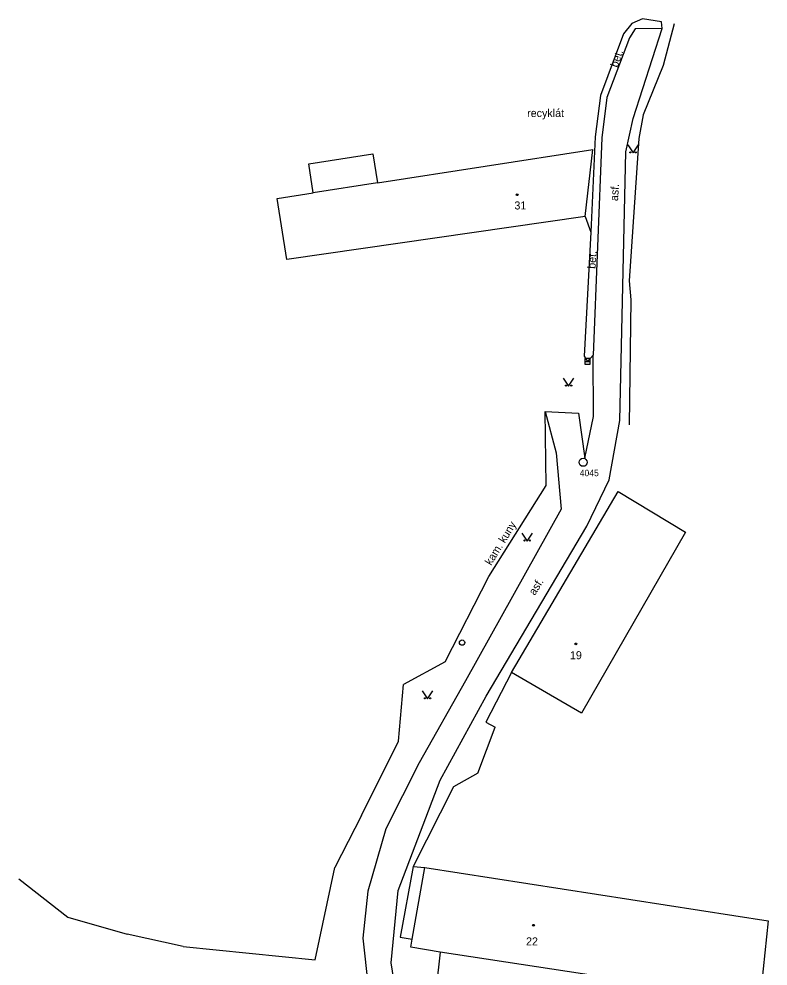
# Model space of a CAD drawing. Extents: x -794191 to -788944, y -1117087 to -1105044.
# Drawn here: x -789173.5 to -789103.3, y -1105133 to -1105044.2 of the extents above; entities that cross this region are included whole.
import ezdxf

# ---------------------------------------------------------------- set-up
doc = ezdxf.new("R2010")
doc.units = 0
for name, color, linetype in [('Doplněk polohopisu', 7, 'Continuous'), ('Hranice - ploty_ zdi', 7, 'Continuous'), ('Komunikace', 7, 'Continuous'), ('Pomocné popisy', 7, 'Continuous'), ('Povr_ zn_ inž_ sítí - el_', 7, 'Continuous'), ('Povr_ zn_ inž_ sítí - kan_', 7, 'Continuous'), ('Stavební objekty', 7, 'Continuous'), ('temporary_level_1', 7, 'Continuous'), ('Značky druhů budov', 7, 'Continuous'), ('Značky druhů pozemků', 7, 'Continuous'), ('Čísla popisná', 7, 'Continuous')]:
    doc.layers.add(name, color=color, linetype=linetype)

msp = doc.modelspace()

# ---------------------------------------------------------------- linework, layer by layer
at = {"layer": 'Doplněk polohopisu'}
msp.add_line((-789120.4, -1105062.72), (-789119.88, -1105064.19), dxfattribs=at)
msp.add_lwpolyline([(-789113.19, -1105045.12), (-789113.26, -1105044.48), (-789115.03, -1105044.22), (-789116.04, -1105044.65), (-789116.83, -1105045.62), (-789118.99, -1105051.39), (-789119.48, -1105055.25), (-789119.88, -1105064.19), (-789120.5, -1105075.81), (-789120.19, -1105076.3), (-789119.67, -1105075.71)], dxfattribs=at)
at = {"layer": 'Hranice - ploty_ zdi'}
for p, q in [((-789112.09, -1105044.68), (-789113.12, -1105048.57)), ((-789113.12, -1105048.57), (-789114.99, -1105053.21)), ((-789124.16, -1105081), (-789121.05, -1105081.16)), ((-789133.54, -1105104.44), (-789137.42, -1105106.59)), ((-789130.46, -1105114.87), (-789128.83, -1105110.58)), ((-789141.35, -1105118.86), (-789143.85, -1105123.72)), ((-789158.06, -1105131.14), (-789163.3, -1105129.97)), ((-789133.98, -1105131.67), (-789134.67, -1105137.67))]:
    msp.add_line(p, q, dxfattribs=at)
for points in [[(-789114.99, -1105053.21), (-789115.37, -1105055.42), (-789116.29, -1105068.75), (-789116.13, -1105070.55), (-789116.29, -1105082.25)], [(-789133.54, -1105104.44), (-789129.44, -1105096.47), (-789124.07, -1105087.93), (-789124.16, -1105081)], [(-789127.32, -1105105.44), (-789129.72, -1105110.12), (-789128.83, -1105110.58)], [(-789141.35, -1105118.86), (-789137.9, -1105111.88), (-789137.42, -1105106.59)], [(-789130.46, -1105114.87), (-789132.73, -1105116.17), (-789136.52, -1105123.62), (-789135.42, -1105123.71)], [(-789158.06, -1105131.14), (-789145.69, -1105132.39), (-789143.85, -1105123.72)], [(-789136.52, -1105123.62), (-789137.73, -1105130.26), (-789136.63, -1105130.44)], [(-789173.45, -1105124.77), (-789168.86, -1105128.37), (-789163.3, -1105129.97)]]:
    msp.add_lwpolyline(points, dxfattribs=at)
at = {"layer": 'Komunikace'}
for points in [[(-789136.29, -1105169.53), (-789137.46, -1105139.72), (-789138.58, -1105132.65), (-789137.94, -1105125.87), (-789134, -1105115.53), (-789129.7, -1105107.68), (-789120.24, -1105091.74), (-789118.17, -1105087.4), (-789117.16, -1105081.85), (-789116.59, -1105056.66), (-789115.91, -1105053.54), (-789113.19, -1105045.12)], [(-789113.19, -1105045.12), (-789115.72, -1105045.16), (-789116.26, -1105045.99), (-789118.37, -1105051.57), (-789118.86, -1105055.37), (-789119.67, -1105075.71)], [(-789121.05, -1105081.16), (-789120.44, -1105085.36), (-789119.63, -1105081.46), (-789119.67, -1105075.71)], [(-789124.16, -1105081), (-789123.14, -1105084.87), (-789122.66, -1105090.14)], [(-789122.66, -1105090.14), (-789131.62, -1105106.22), (-789135.96, -1105113.93)], [(-789135.96, -1105113.93), (-789139.08, -1105120.1), (-789140.77, -1105125.95), (-789141.25, -1105130.36), (-789140.23, -1105139.41), (-789138.83, -1105169.56)]]:
    msp.add_lwpolyline(points, dxfattribs=at)
at = {"layer": 'Povr_ zn_ inž_ sítí - el_'}
msp.add_circle((-789131.94, -1105102.65), 0.25, dxfattribs=at)
at = {"layer": 'Povr_ zn_ inž_ sítí - kan_'}
msp.add_line((-789120.44, -1105076.3), (-789119.94, -1105076.3), dxfattribs=at)
msp.add_lwpolyline([(-789120.44, -1105076.551), (-789119.939, -1105076.551), (-789119.939, -1105076.049), (-789120.44, -1105076.049)], close=True, dxfattribs=at)
at = {"layer": 'Stavební objekty'}
for p, q in [((-789120.4, -1105062.72), (-789119.69, -1105056.44)), ((-789139.86, -1105059.58), (-789145.89, -1105060.52)), ((-789127.32, -1105105.44), (-789117.31, -1105088.51)), ((-789136.73, -1105131.19), (-789136.63, -1105130.44)), ((-789133.98, -1105131.67), (-789136.73, -1105131.19))]:
    msp.add_line(p, q, dxfattribs=at)
for points in [[(-789120.4, -1105062.72), (-789148.36, -1105066.77), (-789149.25, -1105061.04), (-789145.89, -1105060.52), (-789146.31, -1105057.8), (-789140.29, -1105056.86), (-789139.86, -1105059.58), (-789119.69, -1105056.44)], [(-789117.31, -1105088.51), (-789111.01, -1105092.29), (-789120.75, -1105109.27), (-789127.32, -1105105.44)], [(-789136.63, -1105130.44), (-789135.42, -1105123.71), (-789103.28, -1105128.73), (-789104.06, -1105136.21), (-789133.98, -1105131.67)]]:
    msp.add_lwpolyline(points, dxfattribs=at)
at = {"layer": 'temporary_level_1'}
for radius in [0.375, 0.0005]:
    msp.add_circle((-789120.6, -1105085.761), radius, dxfattribs=at)
at = {"layer": 'Značky druhů budov'}
for centre in [(-789126.78, -1105060.69), (-789121.28, -1105102.78), (-789125.25, -1105129.14)]:
    msp.add_circle(centre, 0.0875, dxfattribs=at)
at = {"layer": 'Značky druhů pozemků'}
for points in [[(-789116.43, -1105056.03), (-789115.93, -1105056.78), (-789115.43, -1105056.03)], [(-789122.46, -1105077.87), (-789121.96, -1105078.62), (-789121.46, -1105077.87)], [(-789126.333, -1105092.385), (-789125.833, -1105093.135), (-789125.333, -1105092.385)], [(-789135.67, -1105107.17), (-789135.17, -1105107.92), (-789134.67, -1105107.17)]]:
    msp.add_lwpolyline(points, dxfattribs=at)
for centre in [(-789116.18, -1105056.73), (-789115.68, -1105056.73), (-789122.21, -1105078.57), (-789121.71, -1105078.57), (-789126.083, -1105093.085), (-789125.583, -1105093.085), (-789135.42, -1105107.87), (-789134.92, -1105107.87)]:
    msp.add_circle(centre, 0.05, dxfattribs=at)

# ---------------------------------------------------------------- texts
at = {"layer": 'Pomocné popisy'}
for s, rotation, p in [('bet.', 71.11048, (-789117.377, -1105048.826)), ('asf.', 85.98617, (-789117.342, -1105061.3)), ('bet.', 85.98617, (-789119.451, -1105067.649)), ('kam. kuny', 58.41574, (-789129.225, -1105095.473)), ('asf.', 57.68706, (-789125.128, -1105098.281))]:
    msp.add_text(s, height=0.75, rotation=rotation, dxfattribs=at).set_placement(p)
msp.add_text('recyklát', height=0.75, dxfattribs=at).set_placement((-789125.847, -1105053.412))
at = {"layer": 'temporary_level_1'}
msp.add_text('4045', height=0.6, dxfattribs=at).set_placement((-789120.921, -1105087.06))
at = {"layer": 'Čísla popisná'}
for s, p in [('31', (-789127.04, -1105062.07)), ('19', (-789121.84, -1105104.21)), ('22', (-789125.95, -1105131.02))]:
    msp.add_text(s, height=0.75, dxfattribs=at).set_placement(p)

doc.saveas('drawing.dxf')
